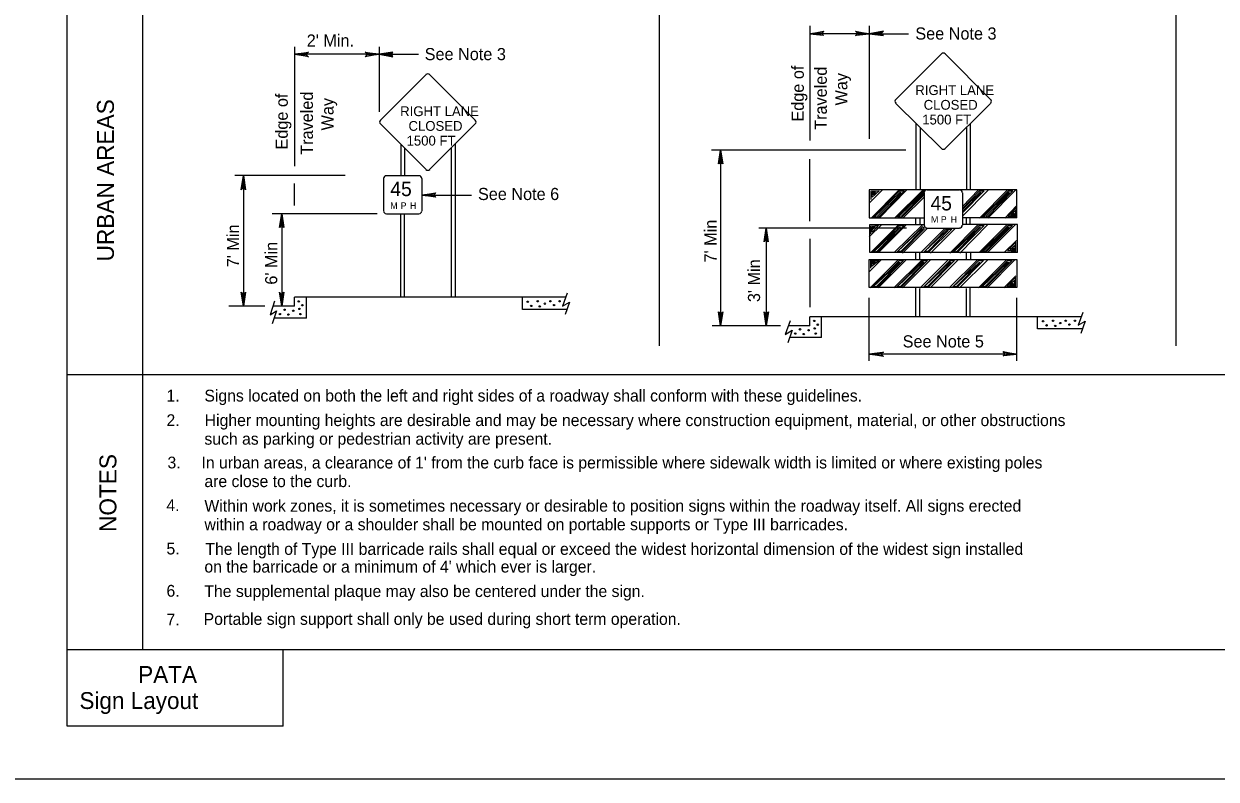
# Model space of a CAD drawing. Extents: x -14145 to -13521, y 30244 to 30661.
# Drawn here: x -13789.19 to -13767.94, y 30559.81 to 30573.27 of the extents above; entities that cross this region are included whole.
import ezdxf

# ---------------------------------------------------------------- set-up
doc = ezdxf.new("R2010")
doc.units = 0
for name, color, linetype in [('1', 7, 'Continuous'), ('2', 7, 'Continuous'), ('4', 7, 'Continuous'), ('61', 7, 'Continuous')]:
    doc.layers.add(name, color=color, linetype=linetype)

msp = doc.modelspace()

# ---------------------------------------------------------------- linework, layer by layer
at = {"layer": '1'}
for p, q in [((-13787.069, 30562.114), (-13787.069, 30583.777)), ((-13777.862, 30567.53), (-13777.862, 30582.277)), ((-13768.647, 30567.53), (-13768.647, 30582.277)), ((-13759.437, 30567.017), (-13788.417, 30567.017))]:
    msp.add_line(p, q, dxfattribs=at)
at = {"layer": '2'}
for p, q in [((-13788.417, 30560.749), (-13788.417, 30580.759)), ((-13775.18, 30573.238), (-13775.18, 30571.191)), ((-13774.121, 30573.238), (-13774.121, 30571.226)), ((-13774.121, 30573.098), (-13775.18, 30573.098)), ((-13774.121, 30573.098), (-13773.421, 30573.098)), ((-13784.364, 30572.862), (-13784.364, 30570.736)), ((-13782.859, 30572.862), (-13782.859, 30571.707)), ((-13773.649, 30571.926), (-13772.835, 30572.739)), ((-13772.765, 30572.739), (-13771.96, 30571.926)), ((-13782.859, 30572.731), (-13784.364, 30572.731)), ((-13782.859, 30572.731), (-13782.159, 30572.731)), ((-13782.833, 30571.558), (-13782.019, 30572.372)), ((-13781.958, 30572.372), (-13781.144, 30571.558)), ((-13772.835, 30571.051), (-13773.649, 30571.856)), ((-13771.96, 30571.856), (-13772.765, 30571.051)), ((-13782.019, 30570.674), (-13782.833, 30571.488)), ((-13781.144, 30571.488), (-13781.958, 30570.674)), ((-13773.29, 30571.497), (-13773.29, 30570.315)), ((-13772.319, 30571.497), (-13772.319, 30570.315)), ((-13773.211, 30571.427), (-13773.211, 30570.315)), ((-13772.389, 30571.427), (-13772.389, 30570.315)), ((-13782.474, 30571.129), (-13782.474, 30570.569)), ((-13782.404, 30571.059), (-13782.404, 30570.569)), ((-13781.573, 30571.059), (-13781.573, 30568.399)), ((-13781.503, 30571.129), (-13781.503, 30568.399)), ((-13773.469, 30571.022), (-13776.93, 30571.022)), ((-13776.773, 30571.022), (-13776.773, 30567.891)), ((-13775.18, 30569.755), (-13775.18, 30570.858)), ((-13783.463, 30570.569), (-13785.432, 30570.569)), ((-13785.274, 30570.569), (-13785.274, 30568.242)), ((-13784.364, 30570.036), (-13784.364, 30570.429)), ((-13782.781, 30570.517), (-13782.781, 30569.939)), ((-13782.728, 30570.569), (-13782.151, 30570.569)), ((-13782.098, 30570.517), (-13782.098, 30569.939)), ((-13782.098, 30570.219), (-13781.214, 30570.219)), ((-13774.113, 30570.087), (-13773.885, 30570.315)), ((-13774.086, 30569.807), (-13773.588, 30570.315)), ((-13773.946, 30569.807), (-13773.448, 30570.315)), ((-13773.666, 30569.816), (-13773.159, 30570.315)), ((-13773.631, 30569.825), (-13773.141, 30570.306)), ((-13773.141, 30570.253), (-13773.544, 30569.842)), ((-13773.141, 30570.262), (-13773.141, 30569.685)), ((-13773.089, 30570.315), (-13772.511, 30570.315)), ((-13772.459, 30569.842), (-13771.995, 30570.315)), ((-13772.459, 30570.017), (-13772.17, 30570.315)), ((-13772.459, 30570.262), (-13772.459, 30569.685)), ((-13772.153, 30569.807), (-13771.654, 30570.315)), ((-13772.004, 30569.807), (-13771.505, 30570.315)), ((-13773.518, 30569.816), (-13773.141, 30570.183)), ((-13771.706, 30569.807), (-13771.488, 30570.035)), ((-13782.894, 30569.887), (-13784.767, 30569.887)), ((-13784.592, 30569.887), (-13784.592, 30568.242)), ((-13782.728, 30569.887), (-13782.151, 30569.887)), ((-13782.474, 30568.399), (-13782.474, 30569.887)), ((-13782.404, 30568.399), (-13782.404, 30569.887)), ((-13773.29, 30569.693), (-13773.29, 30569.807)), ((-13773.211, 30569.693), (-13773.211, 30569.807)), ((-13773.211, 30569.693), (-13773.211, 30569.807)), ((-13771.488, 30569.816), (-13772.459, 30569.816)), ((-13772.389, 30569.693), (-13772.389, 30569.807)), ((-13772.389, 30569.693), (-13772.389, 30569.807)), ((-13772.319, 30569.693), (-13772.319, 30569.807)), ((-13773.458, 30569.632), (-13776.089, 30569.632)), ((-13775.959, 30569.632), (-13775.959, 30567.891)), ((-13774.121, 30569.475), (-13773.894, 30569.693)), ((-13774.095, 30569.195), (-13773.596, 30569.693)), ((-13773.955, 30569.195), (-13773.456, 30569.693)), ((-13773.675, 30569.195), (-13773.168, 30569.693)), ((-13773.526, 30569.186), (-13773.08, 30569.632)), ((-13773.203, 30569.195), (-13772.765, 30569.632)), ((-13773.089, 30569.632), (-13772.511, 30569.632)), ((-13773.028, 30569.186), (-13772.581, 30569.632)), ((-13772.686, 30569.186), (-13772.179, 30569.693)), ((-13772.503, 30569.186), (-13772.004, 30569.693)), ((-13772.161, 30569.195), (-13771.663, 30569.693)), ((-13772.013, 30569.195), (-13771.514, 30569.693)), ((-13775.18, 30569.443), (-13775.18, 30568.221)), ((-13771.715, 30569.195), (-13771.496, 30569.413)), ((-13773.29, 30569.063), (-13773.29, 30569.195)), ((-13773.22, 30569.063), (-13773.22, 30569.195)), ((-13772.389, 30569.063), (-13772.389, 30569.195)), ((-13772.31, 30569.063), (-13772.31, 30569.195)), ((-13774.121, 30568.853), (-13773.903, 30569.072)), ((-13774.104, 30568.565), (-13773.605, 30569.063)), ((-13773.964, 30568.565), (-13773.465, 30569.063)), ((-13773.684, 30568.565), (-13773.176, 30569.063)), ((-13773.526, 30568.565), (-13773.028, 30569.063)), ((-13773.211, 30568.565), (-13772.713, 30569.063)), ((-13773.028, 30568.573), (-13772.538, 30569.063)), ((-13772.695, 30568.565), (-13772.188, 30569.063)), ((-13772.511, 30568.565), (-13772.004, 30569.063)), ((-13772.17, 30568.565), (-13771.671, 30569.063)), ((-13772.021, 30568.565), (-13771.523, 30569.063)), ((-13771.724, 30568.565), (-13771.505, 30568.783)), ((-13773.29, 30568.048), (-13773.29, 30568.565)), ((-13773.22, 30568.048), (-13773.22, 30568.556)), ((-13772.389, 30568.048), (-13772.389, 30568.556)), ((-13772.319, 30568.048), (-13772.319, 30568.565)), ((-13784.723, 30568.329), (-13784.802, 30568.084)), ((-13784.364, 30568.242), (-13784.364, 30568.399)), ((-13779.534, 30568.399), (-13784.364, 30568.399)), ((-13784.154, 30568.023), (-13784.154, 30568.399)), ((-13780.304, 30568.181), (-13780.304, 30568.399)), ((-13779.508, 30568.469), (-13779.587, 30568.242)), ((-13779.587, 30568.242), (-13779.464, 30568.312)), ((-13779.464, 30568.312), (-13779.543, 30568.093)), ((-13774.121, 30567.263), (-13774.121, 30568.39)), ((-13771.488, 30567.263), (-13771.488, 30568.39)), ((-13784.898, 30568.242), (-13785.537, 30568.242)), ((-13784.802, 30568.084), (-13784.688, 30568.154)), ((-13784.688, 30568.154), (-13784.767, 30567.927)), ((-13784.364, 30568.242), (-13784.749, 30568.242)), ((-13779.508, 30568.181), (-13780.304, 30568.181)), ((-13770.315, 30568.127), (-13770.394, 30567.9)), ((-13784.154, 30568.023), (-13784.732, 30568.023)), ((-13775.705, 30567.891), (-13776.919, 30567.891)), ((-13775.53, 30567.978), (-13775.618, 30567.733)), ((-13775.18, 30567.891), (-13775.565, 30567.891)), ((-13775.18, 30567.891), (-13775.18, 30568.048)), ((-13770.341, 30568.048), (-13775.18, 30568.048)), ((-13774.97, 30567.681), (-13774.97, 30568.048)), ((-13771.12, 30567.838), (-13771.12, 30568.048)), ((-13770.394, 30567.9), (-13770.271, 30567.97)), ((-13770.271, 30567.97), (-13770.35, 30567.751)), ((-13775.618, 30567.733), (-13775.495, 30567.812)), ((-13775.495, 30567.812), (-13775.574, 30567.585)), ((-13774.97, 30567.681), (-13775.539, 30567.681)), ((-13770.324, 30567.838), (-13771.12, 30567.838)), ((-13771.488, 30567.387), (-13774.121, 30567.387)), ((-13759.437, 30562.114), (-13788.417, 30562.114)), ((-13784.568, 30560.749), (-13784.568, 30562.114)), ((-13784.568, 30560.749), (-13788.417, 30560.749))]:
    msp.add_line(p, q, dxfattribs=at)
for points in [[(-13774.944, 30573.072), (-13774.953, 30573.089), (-13775.18, 30573.098), (-13774.944, 30573.072), (-13774.935, 30573.063), (-13775.18, 30573.098), (-13774.953, 30573.107), (-13774.944, 30573.124), (-13775.18, 30573.098), (-13774.935, 30573.142), (-13774.944, 30573.124)], [(-13774.349, 30573.124), (-13774.34, 30573.116), (-13774.121, 30573.098), (-13774.349, 30573.124), (-13774.366, 30573.142), (-13774.121, 30573.098), (-13774.34, 30573.089), (-13774.349, 30573.072), (-13774.121, 30573.098), (-13774.366, 30573.063), (-13774.349, 30573.072)], [(-13773.885, 30573.124), (-13773.894, 30573.116), (-13774.121, 30573.098), (-13773.885, 30573.124), (-13773.868, 30573.142), (-13774.121, 30573.098), (-13773.894, 30573.089), (-13773.885, 30573.072), (-13774.121, 30573.098), (-13773.868, 30573.063), (-13773.885, 30573.072)], [(-13784.137, 30572.696), (-13784.146, 30572.713), (-13784.364, 30572.731), (-13784.137, 30572.696), (-13784.119, 30572.687), (-13784.364, 30572.731), (-13784.146, 30572.739), (-13784.137, 30572.757), (-13784.364, 30572.731), (-13784.119, 30572.766), (-13784.137, 30572.757)], [(-13783.087, 30572.757), (-13783.087, 30572.739), (-13782.859, 30572.731), (-13783.087, 30572.757), (-13783.104, 30572.766), (-13782.859, 30572.731), (-13783.087, 30572.722), (-13783.087, 30572.704), (-13782.859, 30572.731), (-13783.104, 30572.687), (-13783.087, 30572.704)], [(-13782.623, 30572.757), (-13782.632, 30572.739), (-13782.859, 30572.731), (-13782.623, 30572.757), (-13782.614, 30572.766), (-13782.859, 30572.731), (-13782.632, 30572.722), (-13782.623, 30572.704), (-13782.859, 30572.731), (-13782.614, 30572.687), (-13782.623, 30572.704)], [(-13776.799, 30570.786), (-13776.781, 30570.794), (-13776.773, 30571.022), (-13776.799, 30570.786), (-13776.808, 30570.777), (-13776.773, 30571.022), (-13776.755, 30570.794), (-13776.746, 30570.786), (-13776.773, 30571.022), (-13776.729, 30570.777), (-13776.746, 30570.786)], [(-13785.301, 30570.333), (-13785.292, 30570.342), (-13785.274, 30570.569), (-13785.301, 30570.333), (-13785.318, 30570.316), (-13785.274, 30570.569), (-13785.266, 30570.342), (-13785.248, 30570.333), (-13785.274, 30570.569), (-13785.239, 30570.316), (-13785.248, 30570.333)], [(-13781.862, 30570.193), (-13781.871, 30570.211), (-13782.098, 30570.219), (-13781.862, 30570.193), (-13781.853, 30570.184), (-13782.098, 30570.219), (-13781.871, 30570.228), (-13781.862, 30570.246), (-13782.098, 30570.219), (-13781.853, 30570.263), (-13781.862, 30570.246)], [(-13771.488, 30569.816), (-13771.488, 30570.315), (-13774.121, 30570.315), (-13774.121, 30569.816), (-13773.141, 30569.816)], [(-13774.086, 30570.14), (-13774.086, 30570.288), (-13773.946, 30570.297), (-13774.069, 30570.183), (-13774.069, 30570.271), (-13774.008, 30570.271), (-13774.051, 30570.227), (-13774.051, 30570.253), (-13774.043, 30570.245)], [(-13774.051, 30569.816), (-13773.579, 30570.297), (-13773.491, 30570.297), (-13773.955, 30569.825), (-13774.034, 30569.825), (-13773.57, 30570.271), (-13773.553, 30570.262), (-13773.973, 30569.842)], [(-13774.051, 30569.816), (-13773.579, 30570.297), (-13773.491, 30570.297), (-13773.955, 30569.825), (-13774.034, 30569.825), (-13773.57, 30570.271), (-13773.553, 30570.262), (-13773.973, 30569.842)], [(-13773.141, 30570.227), (-13773.535, 30569.833), (-13773.605, 30569.825), (-13773.141, 30570.28)], [(-13772.459, 30569.982), (-13772.153, 30570.297), (-13772.074, 30570.297), (-13772.459, 30569.903)], [(-13772.459, 30569.965), (-13772.144, 30570.271), (-13772.126, 30570.262), (-13772.459, 30569.93)], [(-13772.118, 30569.816), (-13771.636, 30570.297), (-13771.558, 30570.297), (-13772.021, 30569.825), (-13772.091, 30569.825), (-13771.636, 30570.271), (-13771.619, 30570.262), (-13772.039, 30569.842)], [(-13771.663, 30569.825), (-13771.496, 30569.833), (-13771.496, 30570), (-13771.645, 30569.851), (-13771.514, 30569.851), (-13771.505, 30569.947), (-13771.601, 30569.868), (-13771.531, 30569.877), (-13771.54, 30569.895), (-13771.558, 30569.877), (-13771.566, 30569.877)], [(-13784.627, 30569.651), (-13784.609, 30569.659), (-13784.592, 30569.887), (-13784.627, 30569.651), (-13784.636, 30569.642), (-13784.592, 30569.887), (-13784.583, 30569.659), (-13784.566, 30569.651), (-13784.592, 30569.887), (-13784.557, 30569.642), (-13784.566, 30569.651)], [(-13775.985, 30569.405), (-13775.968, 30569.413), (-13775.959, 30569.632), (-13775.985, 30569.405), (-13775.994, 30569.387), (-13775.959, 30569.632), (-13775.95, 30569.413), (-13775.933, 30569.405), (-13775.959, 30569.632), (-13775.924, 30569.387), (-13775.933, 30569.405)], [(-13771.479, 30569.195), (-13774.113, 30569.195), (-13774.113, 30569.693), (-13773.141, 30569.693)], [(-13774.095, 30569.527), (-13774.095, 30569.667), (-13773.955, 30569.676), (-13774.069, 30569.562), (-13774.069, 30569.65), (-13774.016, 30569.658), (-13774.06, 30569.606), (-13774.06, 30569.632), (-13774.051, 30569.623)], [(-13774.06, 30569.203), (-13773.588, 30569.676), (-13773.5, 30569.676), (-13773.964, 30569.212), (-13774.043, 30569.203), (-13773.579, 30569.65), (-13773.561, 30569.65), (-13773.981, 30569.221)], [(-13773.631, 30569.203), (-13773.168, 30569.658), (-13773.141, 30569.615), (-13773.535, 30569.212), (-13773.614, 30569.212), (-13773.185, 30569.623), (-13773.168, 30569.615), (-13773.553, 30569.221)], [(-13773.15, 30569.203), (-13772.748, 30569.615), (-13772.651, 30569.615), (-13773.054, 30569.212), (-13773.133, 30569.212), (-13772.73, 30569.597), (-13772.713, 30569.588), (-13773.071, 30569.221)], [(-13772.634, 30569.203), (-13772.161, 30569.676), (-13772.074, 30569.676), (-13772.538, 30569.212), (-13772.616, 30569.203), (-13772.153, 30569.65), (-13772.135, 30569.65), (-13772.555, 30569.221)], [(-13771.479, 30569.195), (-13771.479, 30569.693), (-13772.459, 30569.693)], [(-13772.126, 30569.203), (-13771.645, 30569.676), (-13771.566, 30569.676), (-13772.03, 30569.212), (-13772.1, 30569.203), (-13771.645, 30569.65), (-13771.628, 30569.65), (-13772.048, 30569.221)], [(-13771.671, 30569.203), (-13771.505, 30569.212), (-13771.505, 30569.378), (-13771.654, 30569.23), (-13771.523, 30569.23), (-13771.514, 30569.326), (-13771.61, 30569.247), (-13771.54, 30569.256), (-13771.549, 30569.273), (-13771.566, 30569.256), (-13771.575, 30569.256)], [(-13771.488, 30568.573), (-13774.121, 30568.573), (-13774.121, 30569.072), (-13771.488, 30569.072), (-13771.488, 30568.573)], [(-13774.095, 30568.915), (-13774.095, 30569.055), (-13773.946, 30569.055), (-13774.078, 30568.95), (-13774.069, 30569.037), (-13774.016, 30569.037), (-13774.051, 30568.993), (-13774.051, 30569.02), (-13774.043, 30569.011)], [(-13774.069, 30568.573), (-13773.588, 30569.046), (-13773.509, 30569.055), (-13773.973, 30568.582), (-13774.051, 30568.582), (-13773.588, 30569.02), (-13773.57, 30569.02), (-13773.99, 30568.591)], [(-13773.64, 30568.573), (-13773.168, 30569.046), (-13773.08, 30569.055), (-13773.544, 30568.582), (-13773.623, 30568.582), (-13773.159, 30569.028), (-13773.141, 30569.02), (-13773.561, 30568.591)], [(-13773.159, 30568.573), (-13772.686, 30569.046), (-13772.599, 30569.055), (-13773.063, 30568.582), (-13773.141, 30568.582), (-13772.678, 30569.028), (-13772.66, 30569.02), (-13773.08, 30568.591)], [(-13772.643, 30568.573), (-13772.17, 30569.046), (-13772.083, 30569.055), (-13772.546, 30568.582), (-13772.625, 30568.582), (-13772.161, 30569.02), (-13772.144, 30569.02), (-13772.564, 30568.591)], [(-13772.135, 30568.573), (-13771.654, 30569.046), (-13771.575, 30569.055), (-13772.039, 30568.582), (-13772.109, 30568.582), (-13771.654, 30569.02), (-13771.628, 30569.02), (-13772.056, 30568.591)], [(-13771.68, 30568.582), (-13771.514, 30568.582), (-13771.514, 30568.757), (-13771.663, 30568.6), (-13771.531, 30568.6), (-13771.523, 30568.696), (-13771.619, 30568.626), (-13771.549, 30568.626), (-13771.558, 30568.652), (-13771.575, 30568.635), (-13771.584, 30568.635)], [(-13785.248, 30568.469), (-13785.266, 30568.461), (-13785.274, 30568.242), (-13785.248, 30568.469), (-13785.239, 30568.487), (-13785.274, 30568.242), (-13785.283, 30568.461), (-13785.301, 30568.469), (-13785.274, 30568.242), (-13785.318, 30568.487), (-13785.301, 30568.469)], [(-13784.566, 30568.469), (-13784.583, 30568.461), (-13784.592, 30568.242), (-13784.566, 30568.469), (-13784.557, 30568.487), (-13784.592, 30568.242), (-13784.609, 30568.461), (-13784.627, 30568.469), (-13784.592, 30568.242), (-13784.636, 30568.487), (-13784.627, 30568.469)], [(-13776.738, 30568.127), (-13776.755, 30568.118), (-13776.773, 30567.891), (-13776.738, 30568.127), (-13776.729, 30568.136), (-13776.773, 30567.891), (-13776.781, 30568.118), (-13776.799, 30568.127), (-13776.773, 30567.891), (-13776.808, 30568.136), (-13776.799, 30568.127)], [(-13775.933, 30568.127), (-13775.95, 30568.118), (-13775.959, 30567.891), (-13775.933, 30568.127), (-13775.915, 30568.136), (-13775.959, 30567.891), (-13775.968, 30568.118), (-13775.985, 30568.127), (-13775.959, 30567.891), (-13775.994, 30568.136), (-13775.985, 30568.127)], [(-13773.885, 30567.361), (-13773.894, 30567.378), (-13774.121, 30567.387), (-13773.885, 30567.361), (-13773.868, 30567.343), (-13774.121, 30567.387), (-13773.894, 30567.396), (-13773.885, 30567.413), (-13774.121, 30567.387), (-13773.868, 30567.422), (-13773.885, 30567.413)], [(-13771.724, 30567.413), (-13771.715, 30567.396), (-13771.488, 30567.387), (-13771.724, 30567.413), (-13771.733, 30567.431), (-13771.488, 30567.387), (-13771.715, 30567.378), (-13771.724, 30567.361), (-13771.488, 30567.387), (-13771.733, 30567.352), (-13771.724, 30567.361)]]:
    msp.add_lwpolyline(points, dxfattribs=at)
for centre in [(-13784.29, 30568.325), (-13780.21, 30568.318), (-13780.03, 30568.328), (-13779.904, 30568.284), (-13779.805, 30568.328), (-13779.739, 30568.26), (-13779.642, 30568.328), (-13784.628, 30568.099), (-13784.543, 30568.175), (-13784.475, 30568.09), (-13784.39, 30568.158), (-13784.28, 30568.192), (-13784.261, 30568.099), (-13784.227, 30568.257), (-13780.147, 30568.245), (-13779.994, 30568.235), (-13775.102, 30567.978), (-13775.093, 30567.844), (-13775.039, 30567.91), (-13771.022, 30567.971), (-13770.959, 30567.898), (-13770.842, 30567.98), (-13770.806, 30567.888), (-13770.716, 30567.937), (-13770.617, 30567.98), (-13770.551, 30567.912), (-13770.454, 30567.98), (-13775.44, 30567.752), (-13775.355, 30567.827), (-13775.287, 30567.742), (-13775.202, 30567.81), (-13775.073, 30567.752)]:
    msp.add_circle(centre, 0.0124, dxfattribs=at)
for centre, radius, start, end in [((-13772.802, 30572.705), 0.0473, 45, 135), ((-13781.99, 30572.334), 0.0473, 45, 135), ((-13773.615, 30571.893), 0.0473, 135, 225), ((-13771.989, 30571.893), 0.0473, 315, 45), ((-13782.802, 30571.522), 0.0473, 135, 225), ((-13781.177, 30571.522), 0.0473, 315, 45), ((-13772.802, 30571.084), 0.0473, 225, 315), ((-13781.99, 30570.709), 0.0473, 225, 315), ((-13782.729, 30570.517), 0.049, 90, 180), ((-13782.148, 30570.517), 0.049, 0, 90), ((-13773.093, 30570.265), 0.049, 90, 180), ((-13772.512, 30570.265), 0.049, 0, 90), ((-13782.729, 30569.936), 0.049, 180, 270), ((-13782.148, 30569.936), 0.049, 270, 0), ((-13773.093, 30569.684), 0.049, 180, 270), ((-13772.512, 30569.684), 0.049, 270, 0)]:
    msp.add_arc(centre, radius, start, end, dxfattribs=at)
at = {"layer": '61'}
msp.add_lwpolyline([(-13791.188, 30585.307), (-13758.188, 30585.307), (-13758.188, 30559.807), (-13791.188, 30559.807)], close=True, dxfattribs=at)

# ---------------------------------------------------------------- texts
at = {"layer": '2'}
for s, height, p in [('See Note 3', 0.2164, (-13773.299, 30572.993)), ("2' Min.", 0.2164, (-13784.149, 30572.868)), ('See Note 3', 0.2164, (-13782.046, 30572.626)), ('See Note 6', 0.2164, (-13781.096, 30570.132)), ('1.', 0.21, (-13786.649, 30566.54)), ('Signs located on both the left and right sides of a roadway shall conform with these guidelines.', 0.21, (-13785.973, 30566.54)), ('2.', 0.21, (-13786.649, 30566.102)), ('Higher mounting heights are desirable and may be necessary where construction equipment, material, or other obstructions', 0.21, (-13785.967, 30566.102)), ('such as parking or pedestrian activity are present.', 0.21, (-13785.973, 30565.77)), ('3.', 0.21, (-13786.631, 30565.347)), ("In urban areas, a clearance of 1' from the curb face is permissible where sidewalk width is limited or where existing poles", 0.21, (-13786.025, 30565.346)), ('are close to the curb.', 0.21, (-13785.973, 30565.014)), ('4.', 0.21, (-13786.651, 30564.585)), ('Within work zones, it is sometimes necessary or desirable to position signs within the roadway itself. All signs erected', 0.21, (-13785.973, 30564.576)), ('within a roadway or a shoulder shall be mounted on portable supports or Type III barricades.', 0.21, (-13785.972, 30564.244)), ('5.', 0.21, (-13786.649, 30563.813)), ('The length of Type III barricade rails shall equal or exceed the widest horizontal dimension of the widest sign installed', 0.21, (-13785.955, 30563.806)), ("on the barricade or a minimum of 4' which ever is larger.", 0.21, (-13785.973, 30563.491)), ('6.', 0.21, (-13786.649, 30563.06)), ('The supplemental plaque may also be centered under the sign.', 0.21, (-13785.973, 30563.054)), ('7.', 0.21, (-13786.649, 30562.547)), ('Portable sign support shall only be used during short term operation.', 0.21, (-13785.986, 30562.558))]:
    msp.add_text(s, height=height, dxfattribs=at).set_placement(p)
for s, height, rotation, p in [('Edge of', 0.2164, 90, (-13775.287, 30571.531)), ('Traveled', 0.2164, 90, (-13774.877, 30571.384)), ('Way', 0.2164, 90, (-13774.511, 30571.818)), ('RIGHT LANE', 0.175, 360, (-13773.299, 30572.004)), ('URBAN AREAS', 0.30161, 90, (-13787.586, 30569.038)), ('Edge of', 0.2164, 90, (-13784.487, 30571.033)), ('Traveled', 0.2164, 90, (-13784.038, 30570.939)), ('Way', 0.2164, 90, (-13783.671, 30571.373)), ('CLOSED', 0.175, 360, (-13773.15, 30571.742)), ('RIGHT LANE', 0.175, 360, (-13782.483, 30571.628)), ('CLOSED', 0.175, 360, (-13782.334, 30571.366)), ('1500 FT', 0.1752, 360, (-13773.176, 30571.479)), ('1500 FT', 0.1752, 360, (-13782.369, 30571.103)), ('45', 0.2566, 360, (-13782.658, 30570.202)), ('45', 0.2566, 360, (-13773.028, 30569.947)), ('M', 0.116, 360, (-13782.658, 30569.974)), ('P', 0.116, 360, (-13782.474, 30569.974)), ('H', 0.116, 360, (-13782.308, 30569.974)), ("7' Min", 0.2164, 90, (-13776.843, 30569.019)), ('M', 0.116, 360, (-13773.019, 30569.728)), ('P', 0.116, 360, (-13772.844, 30569.728)), ('H', 0.116, 360, (-13772.669, 30569.728)), ("7' Min", 0.2164, 90, (-13785.354, 30568.934)), ("6' Min", 0.2164, 90, (-13784.674, 30568.623)), ("3' Min", 0.2164, 90, (-13776.067, 30568.312)), ('See Note 5', 0.2164, 360, (-13773.525, 30567.504)), ('NOTES', 0.3016, 90, (-13787.542, 30564.214))]:
    msp.add_text(s, height=height, rotation=rotation, dxfattribs=at).set_placement(p)
at = {"layer": '4'}
for s, p in [('PATA', (-13787.153, 30561.524)), ('Sign Layout', (-13788.201, 30561.058))]:
    msp.add_text(s, height=0.3, dxfattribs=at).set_placement(p)

doc.saveas('drawing.dxf')
